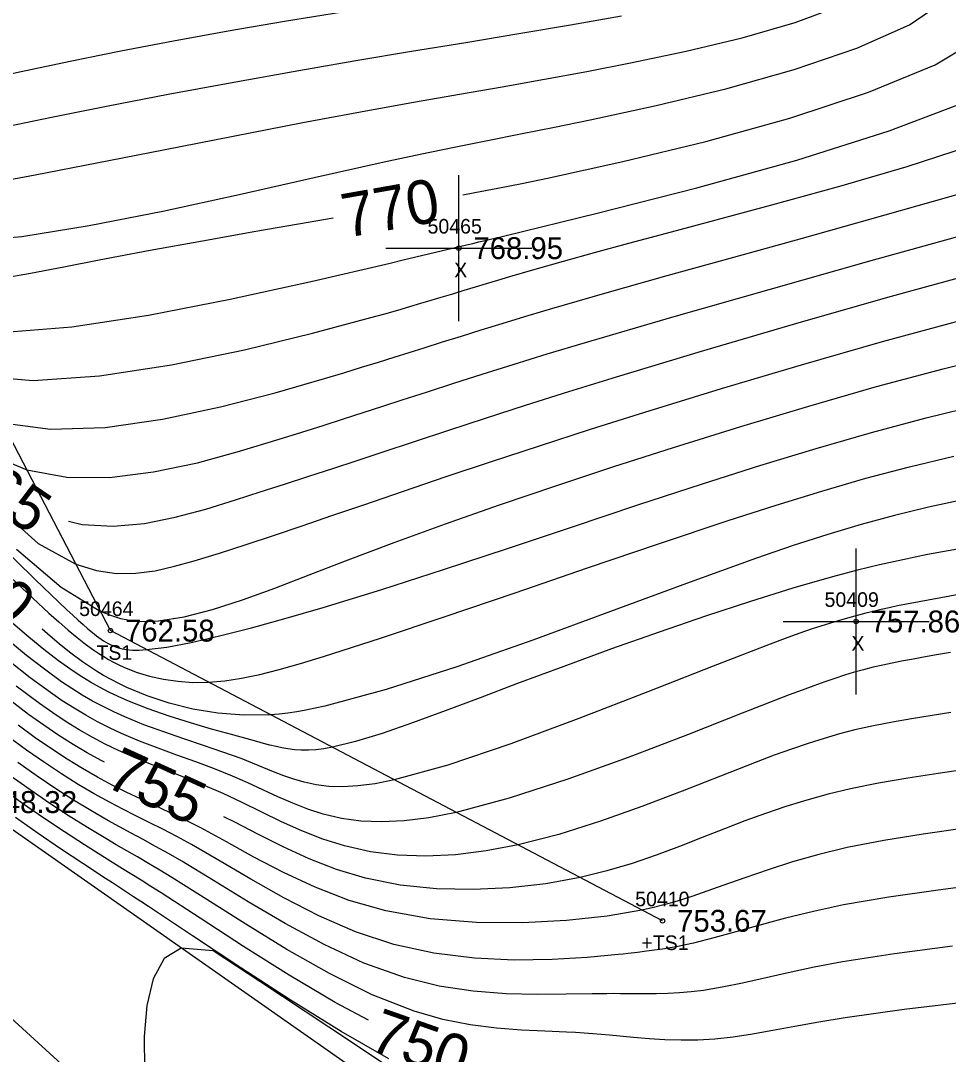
# Model space of a CAD drawing. Extents: x 1378535 to 1380697, y 997729 to 1000024.
# Drawn here: x 1379450.5 to 1379514.1, y 999185 to 999255.8 of the extents above; entities that cross this region are included whole.
import ezdxf

# ---------------------------------------------------------------- set-up
doc = ezdxf.new("R2010")
doc.units = 0
for name, color, linetype in [('RD_DTM_BkLn2', 7, 'Continuous'), ('RD_DTM_BkLn_txCode', 7, 'Continuous'), ('RD_DTM_Major1', 7, 'Continuous'), ('RD_DTM_Major1_Lbl', 7, 'Continuous'), ('RD_DTM_Minor1', 7, 'Continuous'), ('RD_EX_Misc', 7, 'Continuous'), ('RD_EX_Misc_txCode', 7, 'Continuous'), ('RD_EX_Road', 7, 'Continuous'), ('RD_EX_TX_Misc_ELEV', 7, 'Continuous'), ('RD_SMD_Locator', 7, 'Continuous')]:
    doc.layers.add(name, color=color, linetype=linetype)

msp = doc.modelspace()

# ---------------------------------------------------------------- linework, layer by layer
at = {"layer": 'RD_DTM_BkLn2'}
for points in [[(1379494.504, 999194.125), (1379456.694, 999214.003), (1379436.374, 999253.04), (1379388.122, 999297.569), (1379349.799, 999331.884), (1379305.784, 999362.026), (1379275.226, 999386.673), (1379224.721, 999421.459), (1379183.395, 999457.982)], [(1379481.385, 999178.365), (1379447.274, 999202.26), (1379412.093, 999233.015), (1379364.552, 999275.831), (1379323.483, 999312.277), (1379294.141, 999341.029), (1379256.243, 999374.618), (1379213.663, 999412.855)]]:
    msp.add_lwpolyline(points, dxfattribs=at)
at = {"layer": 'RD_DTM_Major1'}
for points in [[(1379480.82, 999243.85), (1379481.655, 999244.004), (1379483.224, 999244.304), (1379484.868, 999244.629), (1379486.62, 999244.99), (1379491.785, 999246.124), (1379497.47, 999247.511), (1379503.228, 999249.107), (1379508.615, 999250.871), (1379513.185, 999252.761), (1379516.491, 999254.735), (1379517.23, 999255.392), (1379517.817, 999256.052), (1379518.282, 999256.716), (1379518.656, 999257.381), (1379518.969, 999258.048), (1379519.252, 999258.716)], [(1379449.111, 999238.13), (1379451.22, 999238.487), (1379453.504, 999238.919), (1379455.921, 999239.389), (1379459.411, 999240.05), (1379463.007, 999240.706), (1379466.64, 999241.353), (1379470.241, 999241.984), (1379471.957, 999242.283)], [(1379453.815, 999221.503), (1379454.753, 999221.277), (1379456.883, 999221.158), (1379459.015, 999221.347), (1379461.132, 999221.764), (1379463.215, 999222.327), (1379465.247, 999222.956), (1379466.949, 999223.499), (1379468.617, 999224.036), (1379470.269, 999224.573), (1379471.921, 999225.113), (1379473.591, 999225.663), (1379475.296, 999226.226), (1379477.522, 999226.964), (1379479.873, 999227.74), (1379482.39, 999228.563), (1379485.113, 999229.44), (1379488.085, 999230.379), (1379491.345, 999231.39), (1379497.164, 999233.145), (1379503.475, 999234.994), (1379509.931, 999236.83), (1379516.183, 999238.548)], [(1379515.184, 999222.979), (1379512.72, 999222.451), (1379510.385, 999221.888), (1379508.108, 999221.274), (1379505.82, 999220.593), (1379503.45, 999219.827), (1379500.93, 999218.963), (1379496.135, 999217.232), (1379490.944, 999215.313), (1379485.615, 999213.359), (1379480.407, 999211.525), (1379475.578, 999209.965), (1379471.387, 999208.833), (1379470.718, 999208.686), (1379470.073, 999208.558), (1379469.449, 999208.45), (1379468.84, 999208.361), (1379468.243, 999208.292), (1379467.652, 999208.242), (1379465.832, 999208.211), (1379464.056, 999208.349), (1379462.346, 999208.632), (1379460.722, 999209.035), (1379459.206, 999209.535), (1379457.82, 999210.107), (1379457.268, 999210.371), (1379456.739, 999210.645), (1379456.229, 999210.93), (1379455.734, 999211.229), (1379455.25, 999211.543), (1379454.772, 999211.873), (1379453.99, 999212.453), (1379453.198, 999213.086), (1379452.382, 999213.78), (1379452.021, 999214.102)], [(1379456.28, 999204.99), (1379456.06, 999205.101), (1379455.1, 999205.629), (1379454.133, 999206.204), (1379453.149, 999206.831), (1379452.139, 999207.517), (1379451.092, 999208.268), (1379449.282, 999209.645)], [(1379515.524, 999204.531), (1379513.379, 999204.218), (1379511.302, 999203.902), (1379509.297, 999203.561), (1379507.373, 999203.174), (1379505.856, 999202.809), (1379504.386, 999202.401), (1379502.952, 999201.956), (1379501.543, 999201.477), (1379500.147, 999200.968), (1379498.755, 999200.435), (1379497.228, 999199.832), (1379495.674, 999199.223), (1379494.077, 999198.626), (1379492.419, 999198.06), (1379490.684, 999197.543), (1379488.855, 999197.095), (1379486.508, 999196.667), (1379484.051, 999196.383), (1379481.536, 999196.262), (1379479.013, 999196.321), (1379476.536, 999196.577), (1379474.156, 999197.048), (1379472.18, 999197.644), (1379470.308, 999198.372), (1379468.53, 999199.186), (1379466.837, 999200.037), (1379465.218, 999200.88), (1379464.468, 999201.259)], [(1379474.365, 999187.318), (1379472.092, 999188.527), (1379468.923, 999190.407), (1379465.802, 999192.378), (1379462.844, 999194.302), (1379460.165, 999196.04), (1379459.467, 999196.483), (1379458.797, 999196.904), (1379457.519, 999197.698), (1379456.294, 999198.458), (1379454.922, 999199.322), (1379453.544, 999200.212), (1379452.136, 999201.153), (1379450.673, 999202.17), (1379449.13, 999203.286)]]:
    msp.add_lwpolyline(points, dxfattribs=at)
at = {"layer": 'RD_DTM_Minor1'}
for points in [[(1379446.718, 999240.647), (1379450.632, 999241.003), (1379455.244, 999241.74), (1379460.291, 999242.738), (1379465.514, 999243.88), (1379470.65, 999245.047), (1379475.44, 999246.12), (1379477.903, 999246.645), (1379480.237, 999247.123), (1379482.505, 999247.576), (1379484.772, 999248.025), (1379487.099, 999248.49), (1379489.552, 999248.993), (1379494.076, 999249.973), (1379498.834, 999251.118), (1379503.515, 999252.424), (1379507.81, 999253.886), (1379511.41, 999255.501), (1379514.004, 999257.266)], [(1379447.868, 999244.535), (1379451.539, 999245.221), (1379455.756, 999246.039), (1379460.336, 999246.939), (1379465.099, 999247.874), (1379469.863, 999248.794), (1379474.446, 999249.652), (1379477.594, 999250.217), (1379480.603, 999250.744), (1379483.526, 999251.252), (1379486.416, 999251.764), (1379489.329, 999252.3), (1379492.316, 999252.88), (1379496.131, 999253.684), (1379499.952, 999254.604), (1379503.59, 999255.656), (1379506.856, 999256.856)], [(1379448.072, 999251.742), (1379450.585, 999252.298), (1379453.924, 999253.009), (1379457.403, 999253.709), (1379461.016, 999254.396), (1379464.755, 999255.072), (1379468.614, 999255.735), (1379472.585, 999256.386)], [(1379449.107, 999248.444), (1379452.66, 999249.179), (1379456.533, 999249.95), (1379460.639, 999250.74), (1379464.894, 999251.532), (1379469.213, 999252.308), (1379473.51, 999253.051), (1379477.309, 999253.683), (1379481.024, 999254.291), (1379484.657, 999254.889), (1379488.209, 999255.493), (1379491.683, 999256.119)], [(1379449.478, 999234.453), (1379454.04, 999234.816), (1379459.293, 999235.614), (1379464.901, 999236.703), (1379470.532, 999237.939), (1379475.852, 999239.179), (1379476.742, 999239.39), (1379477.617, 999239.597), (1379478.483, 999239.803), (1379479.345, 999240.007), (1379480.208, 999240.213), (1379481.078, 999240.42), (1379481.503, 999240.522), (1379481.933, 999240.624), (1379482.365, 999240.727), (1379482.803, 999240.832), (1379483.245, 999240.938), (1379483.692, 999241.045), (1379490.023, 999242.583), (1379496.855, 999244.327), (1379503.689, 999246.226), (1379510.031, 999248.225), (1379515.381, 999250.273)], [(1379447.614, 999231.447), (1379451.396, 999231.144), (1379455.938, 999231.454), (1379460.88, 999232.209), (1379465.864, 999233.239), (1379470.531, 999234.373), (1379474.524, 999235.442), (1379475.483, 999235.709), (1379476.368, 999235.96), (1379477.188, 999236.196), (1379477.951, 999236.419), (1379478.666, 999236.63), (1379479.342, 999236.832), (1379480.151, 999237.077), (1379480.928, 999237.313), (1379481.69, 999237.545), (1379482.452, 999237.777), (1379483.233, 999238.012), (1379484.048, 999238.254), (1379485.779, 999238.755), (1379487.71, 999239.3), (1379489.849, 999239.893), (1379492.202, 999240.534), (1379494.775, 999241.229), (1379497.575, 999241.979), (1379501.998, 999243.165), (1379506.649, 999244.447), (1379511.267, 999245.801), (1379515.59, 999247.2)], [(1379449.29, 999228.226), (1379452.597, 999227.792), (1379456.325, 999227.926), (1379460.268, 999228.484), (1379464.222, 999229.324), (1379467.982, 999230.3), (1379471.343, 999231.269), (1379472.671, 999231.666), (1379473.898, 999232.037), (1379475.042, 999232.388), (1379476.122, 999232.723), (1379477.159, 999233.048), (1379478.172, 999233.368), (1379479.441, 999233.771), (1379480.734, 999234.18), (1379482.081, 999234.603), (1379483.514, 999235.045), (1379485.063, 999235.516), (1379486.762, 999236.02), (1379490.543, 999237.111), (1379494.816, 999238.315), (1379499.393, 999239.589), (1379504.085, 999240.892), (1379508.704, 999242.181), (1379513.06, 999243.412), (1379515.954, 999244.248)], [(1379448.665, 999225.977), (1379450.967, 999225.006), (1379453.714, 999224.505), (1379456.639, 999224.498), (1379459.648, 999224.87), (1379462.648, 999225.505), (1379465.543, 999226.291), (1379468.241, 999227.111), (1379469.797, 999227.597), (1379471.262, 999228.059), (1379472.659, 999228.504), (1379474.012, 999228.937), (1379475.343, 999229.367), (1379476.677, 999229.799), (1379478.397, 999230.358), (1379480.204, 999230.943), (1379482.144, 999231.563), (1379484.263, 999232.229), (1379486.607, 999232.951), (1379489.223, 999233.739), (1379495.137, 999235.47), (1379501.808, 999237.376), (1379508.793, 999239.343), (1379515.645, 999241.258)], [(1379448.982, 999222.425), (1379451.737, 999219.981), (1379454.32, 999218.564), (1379455.74, 999218.113), (1379457.108, 999217.917), (1379458.441, 999217.93), (1379459.759, 999218.109), (1379461.079, 999218.409), (1379462.421, 999218.787), (1379464.167, 999219.318), (1379465.98, 999219.898), (1379467.863, 999220.521), (1379469.82, 999221.183), (1379471.854, 999221.879), (1379473.968, 999222.605), (1379476.752, 999223.558), (1379479.688, 999224.552), (1379482.792, 999225.588), (1379486.082, 999226.669), (1379489.577, 999227.795), (1379493.295, 999228.967), (1379498.543, 999230.579), (1379504.029, 999232.209), (1379509.57, 999233.794), (1379514.982, 999235.269)], [(1379450.252, 999219.59), (1379453.318, 999216.981), (1379455.997, 999215.343), (1379456.702, 999215.051), (1379457.375, 999214.844), (1379458.029, 999214.711), (1379458.673, 999214.645), (1379459.318, 999214.637), (1379459.975, 999214.676), (1379461.751, 999214.952), (1379463.675, 999215.445), (1379465.744, 999216.114), (1379467.956, 999216.921), (1379470.309, 999217.826), (1379472.8, 999218.792), (1379476.128, 999220.044), (1379479.65, 999221.321), (1379483.345, 999222.618), (1379487.192, 999223.927), (1379491.17, 999225.241), (1379495.257, 999226.554), (1379499.862, 999227.989), (1379504.514, 999229.385), (1379509.153, 999230.712), (1379513.718, 999231.941), (1379518.148, 999233.04)], [(1379448.889, 999220.079), (1379451.534, 999217.513), (1379453.717, 999215.433), (1379454.116, 999215.063), (1379454.486, 999214.723), (1379454.832, 999214.414), (1379455.154, 999214.133), (1379455.457, 999213.881), (1379455.742, 999213.657), (1379455.908, 999213.533), (1379456.069, 999213.418), (1379456.226, 999213.313), (1379456.381, 999213.216), (1379456.533, 999213.129), (1379456.684, 999213.049), (1379457.035, 999212.895), (1379457.397, 999212.783), (1379457.78, 999212.709), (1379458.195, 999212.672), (1379458.655, 999212.67), (1379459.171, 999212.701), (1379460.55, 999212.878), (1379462.228, 999213.193), (1379464.172, 999213.635), (1379466.349, 999214.19), (1379468.726, 999214.846), (1379471.269, 999215.591), (1379475.276, 999216.829), (1379479.505, 999218.191), (1379483.885, 999219.636), (1379488.346, 999221.122), (1379492.818, 999222.607), (1379497.23, 999224.049), (1379501.171, 999225.302), (1379505.025, 999226.479), (1379508.812, 999227.573), (1379512.553, 999228.579), (1379516.271, 999229.491)], [(1379449.486, 999218.005), (1379451.74, 999215.887), (1379452.479, 999215.209), (1379453.165, 999214.594), (1379453.808, 999214.037), (1379454.415, 999213.533), (1379454.996, 999213.08), (1379455.559, 999212.673), (1379455.897, 999212.445), (1379456.234, 999212.232), (1379456.571, 999212.032), (1379456.911, 999211.846), (1379457.257, 999211.671), (1379457.61, 999211.507), (1379458.465, 999211.168), (1379459.368, 999210.888), (1379460.318, 999210.674), (1379461.31, 999210.53), (1379462.342, 999210.46), (1379463.411, 999210.472), (1379464.518, 999210.567), (1379465.68, 999210.744), (1379466.917, 999211.002), (1379468.251, 999211.337), (1379469.702, 999211.746), (1379471.29, 999212.227), (1379475.19, 999213.48), (1379479.628, 999214.965), (1379484.417, 999216.599), (1379489.368, 999218.297), (1379494.292, 999219.973), (1379499, 999221.543), (1379502.282, 999222.601), (1379505.404, 999223.563), (1379508.429, 999224.437), (1379511.423, 999225.232), (1379514.448, 999225.959)], [(1379517.538, 999220.083), (1379512.659, 999219.21), (1379510.956, 999218.862), (1379509.367, 999218.509), (1379507.857, 999218.143), (1379506.387, 999217.759), (1379504.922, 999217.349), (1379503.425, 999216.907), (1379500.528, 999216.003), (1379497.455, 999214.992), (1379494.262, 999213.898), (1379491.004, 999212.745), (1379487.735, 999211.557), (1379484.512, 999210.356), (1379482.015, 999209.411), (1379479.622, 999208.507), (1379477.373, 999207.681), (1379475.308, 999206.967), (1379473.468, 999206.399), (1379471.893, 999206.013), (1379471.3, 999205.909), (1379470.755, 999205.844), (1379470.247, 999205.813), (1379469.766, 999205.815), (1379469.302, 999205.846), (1379468.845, 999205.904), (1379468.442, 999205.975), (1379468.033, 999206.062), (1379467.612, 999206.164), (1379467.176, 999206.278), (1379466.721, 999206.402), (1379464.991, 999206.878), (1379463.624, 999207.26), (1379462.185, 999207.681), (1379460.719, 999208.142), (1379459.271, 999208.646), (1379457.884, 999209.194), (1379457.218, 999209.49), (1379456.575, 999209.799), (1379455.949, 999210.125), (1379455.336, 999210.471), (1379454.731, 999210.837), (1379454.13, 999211.228), (1379453.14, 999211.927), (1379452.133, 999212.701), (1379451.096, 999213.554), (1379450.015, 999214.49)], [(1379515.665, 999216.638), (1379510.598, 999215.692), (1379510.025, 999215.568), (1379509.473, 999215.444), (1379508.939, 999215.319), (1379508.42, 999215.192), (1379507.914, 999215.063), (1379507.419, 999214.93), (1379506.528, 999214.678), (1379505.647, 999214.408), (1379504.758, 999214.119), (1379503.844, 999213.804), (1379502.89, 999213.462), (1379501.878, 999213.086), (1379497.959, 999211.575), (1379493.493, 999209.818), (1379488.779, 999207.988), (1379484.115, 999206.258), (1379479.8, 999204.799), (1379476.133, 999203.783), (1379474.812, 999203.52), (1379473.642, 999203.364), (1379472.598, 999203.305), (1379471.654, 999203.333), (1379470.784, 999203.441), (1379469.961, 999203.618), (1379469.258, 999203.823), (1379468.562, 999204.065), (1379467.863, 999204.336), (1379466.414, 999204.929), (1379465.643, 999205.234), (1379464.396, 999205.689), (1379463.077, 999206.139), (1379461.716, 999206.594), (1379460.342, 999207.065), (1379458.986, 999207.561), (1379457.675, 999208.093), (1379456.921, 999208.435), (1379456.187, 999208.796), (1379455.469, 999209.18), (1379454.76, 999209.591), (1379454.055, 999210.03), (1379453.347, 999210.503), (1379452.167, 999211.354), (1379450.955, 999212.299), (1379449.705, 999213.337)], [(1379514.227, 999212.506), (1379513.255, 999212.338), (1379512.368, 999212.181), (1379511.547, 999212.032), (1379510.874, 999211.907), (1379510.223, 999211.781), (1379509.58, 999211.646), (1379508.931, 999211.497), (1379508.264, 999211.328), (1379507.564, 999211.131), (1379506.955, 999210.945), (1379506.308, 999210.735), (1379505.615, 999210.497), (1379504.867, 999210.23), (1379504.059, 999209.932), (1379503.181, 999209.6), (1379499.962, 999208.346), (1379496.209, 999206.874), (1379492.149, 999205.322), (1379488.006, 999203.826), (1379484.006, 999202.524), (1379480.374, 999201.554), (1379478.502, 999201.188), (1379476.807, 999200.973), (1379475.262, 999200.9), (1379473.841, 999200.957), (1379472.519, 999201.138), (1379471.269, 999201.431), (1379470.212, 999201.772), (1379469.179, 999202.175), (1379468.16, 999202.622), (1379467.141, 999203.092), (1379466.113, 999203.569), (1379465.063, 999204.034), (1379463.814, 999204.538), (1379462.536, 999205.016), (1379461.246, 999205.483), (1379459.96, 999205.951), (1379458.693, 999206.437), (1379457.461, 999206.954), (1379456.627, 999207.343), (1379455.811, 999207.758), (1379455.005, 999208.203), (1379454.202, 999208.683), (1379453.396, 999209.201), (1379452.578, 999209.762), (1379451.197, 999210.779), (1379449.767, 999211.91)], [(1379514.236, 999208.399), (1379511.551, 999207.961), (1379510.248, 999207.735), (1379508.96, 999207.486), (1379507.681, 999207.2), (1379506.631, 999206.93), (1379505.567, 999206.624), (1379504.476, 999206.28), (1379503.345, 999205.895), (1379502.158, 999205.467), (1379500.904, 999204.995), (1379498.473, 999204.044), (1379495.844, 999203.007), (1379493.08, 999201.951), (1379490.245, 999200.942), (1379487.402, 999200.044), (1379484.615, 999199.324), (1379482.428, 999198.91), (1379480.322, 999198.656), (1379478.296, 999198.564), (1379476.353, 999198.633), (1379474.494, 999198.863), (1379472.719, 999199.254), (1379471.229, 999199.725), (1379469.795, 999200.289), (1379468.406, 999200.914), (1379467.051, 999201.57), (1379465.72, 999202.225), (1379464.402, 999202.848), (1379463.175, 999203.38), (1379461.955, 999203.873), (1379460.746, 999204.345), (1379459.554, 999204.81), (1379458.384, 999205.287), (1379457.239, 999205.791), (1379456.337, 999206.228), (1379455.446, 999206.699), (1379454.558, 999207.208), (1379453.664, 999207.761), (1379452.756, 999208.362), (1379451.826, 999209.015), (1379450.235, 999210.209)], [(1379515.199, 999200.469), (1379512.35, 999200.065), (1379509.655, 999199.633), (1379507.138, 999199.14), (1379505.215, 999198.673), (1379503.414, 999198.161), (1379501.726, 999197.623), (1379500.139, 999197.078), (1379498.641, 999196.545), (1379497.223, 999196.041), (1379496.58, 999195.821), (1379495.939, 999195.61), (1379495.284, 999195.41), (1379494.601, 999195.219), (1379493.877, 999195.038), (1379493.096, 999194.865), (1379490.702, 999194.454), (1379487.933, 999194.146), (1379484.911, 999193.984), (1379481.758, 999194.012), (1379478.596, 999194.273), (1379475.547, 999194.81), (1379473.046, 999195.527), (1379470.716, 999196.424), (1379468.545, 999197.434), (1379466.522, 999198.493), (1379464.637, 999199.534), (1379462.877, 999200.491), (1379461.789, 999201.045), (1379460.743, 999201.552), (1379459.73, 999202.026), (1379458.743, 999202.486), (1379457.774, 999202.946), (1379456.816, 999203.422), (1379455.797, 999203.965), (1379454.771, 999204.554), (1379453.727, 999205.195), (1379452.652, 999205.898), (1379451.538, 999206.67), (1379450.372, 999207.52)], [(1379516.999, 999196.698), (1379513.38, 999196.231), (1379510.004, 999195.75), (1379506.903, 999195.213), (1379504.842, 999194.771), (1379502.933, 999194.301), (1379501.167, 999193.827), (1379499.532, 999193.37), (1379498.018, 999192.955), (1379496.616, 999192.604), (1379496.076, 999192.484), (1379495.546, 999192.377), (1379495.02, 999192.281), (1379494.492, 999192.194), (1379493.956, 999192.113), (1379493.405, 999192.038), (1379492.79, 999191.961), (1379492.144, 999191.887), (1379491.808, 999191.85), (1379491.461, 999191.814), (1379489.332, 999191.619), (1379486.933, 999191.479), (1379484.336, 999191.444), (1379481.615, 999191.569), (1379478.843, 999191.904), (1379476.092, 999192.504), (1379473.479, 999193.375), (1379470.969, 999194.466), (1379468.578, 999195.692), (1379466.317, 999196.971), (1379464.201, 999198.217), (1379462.243, 999199.348), (1379461.236, 999199.895), (1379460.273, 999200.396), (1379459.344, 999200.865), (1379458.44, 999201.316), (1379457.552, 999201.764), (1379456.672, 999202.223), (1379455.582, 999202.825), (1379454.477, 999203.475), (1379453.344, 999204.184), (1379452.171, 999204.963), (1379450.945, 999205.822), (1379449.652, 999206.771)], [(1379514.364, 999192.385), (1379510.382, 999191.872), (1379506.82, 999191.32), (1379504.882, 999190.953), (1379503.104, 999190.574), (1379499.973, 999189.866), (1379498.589, 999189.576), (1379497.309, 999189.356), (1379496.468, 999189.253), (1379495.658, 999189.186), (1379494.869, 999189.148), (1379494.088, 999189.132), (1379493.306, 999189.129), (1379492.51, 999189.134), (1379491.625, 999189.138), (1379491.166, 999189.139), (1379490.691, 999189.138), (1379490.199, 999189.134), (1379489.687, 999189.128), (1379487.903, 999189.095), (1379485.925, 999189.079), (1379483.79, 999189.134), (1379481.536, 999189.311), (1379479.201, 999189.663), (1379476.823, 999190.242), (1379474.055, 999191.237), (1379471.322, 999192.504), (1379468.666, 999193.938), (1379466.128, 999195.437), (1379463.751, 999196.895), (1379461.577, 999198.209), (1379460.658, 999198.738), (1379459.781, 999199.227), (1379458.937, 999199.686), (1379458.118, 999200.127), (1379457.315, 999200.562), (1379456.518, 999201.003), (1379455.354, 999201.672), (1379454.17, 999202.391), (1379452.951, 999203.172), (1379451.682, 999204.028), (1379450.347, 999204.974)], [(1379515.678, 999188.598), (1379511.06, 999188.047), (1379507.014, 999187.484), (1379505.214, 999187.185), (1379503.569, 999186.888), (1379502.057, 999186.608), (1379500.655, 999186.359), (1379499.341, 999186.158), (1379498.091, 999186.018), (1379496.916, 999185.95), (1379495.776, 999185.943), (1379494.664, 999185.982), (1379493.576, 999186.055), (1379492.506, 999186.147), (1379490.881, 999186.299), (1379490.311, 999186.349), (1379489.734, 999186.396), (1379489.146, 999186.438), (1379488.542, 999186.477), (1379487.916, 999186.51), (1379486.437, 999186.57), (1379484.841, 999186.644), (1379483.14, 999186.775), (1379481.34, 999187.005), (1379479.452, 999187.377), (1379477.484, 999187.934), (1379474.618, 999189.065), (1379471.691, 999190.519), (1379468.778, 999192.172), (1379465.956, 999193.902), (1379463.303, 999195.585), (1379460.893, 999197.099), (1379460.074, 999197.596), (1379459.291, 999198.061), (1379458.538, 999198.501), (1379457.091, 999199.34), (1379456.382, 999199.756), (1379455.13, 999200.51), (1379453.859, 999201.306), (1379452.55, 999202.162), (1379451.185, 999203.097), (1379449.744, 999204.129)], [(1379475.75, 999184.683), (1379472.489, 999186.551), (1379469.059, 999188.675), (1379465.614, 999190.908), (1379462.307, 999193.102), (1379459.292, 999195.107), (1379458.774, 999195.449), (1379458.27, 999195.781), (1379456.825, 999196.726), (1379456.36, 999197.03), (1379454.8, 999198.052), (1379453.275, 999199.064), (1379451.749, 999200.101), (1379450.186, 999201.195)], [(1379476.037, 999183.923), (1379473.195, 999185.827), (1379466.923, 999189.981), (1379463.722, 999192.067), (1379461.544, 999192.264), (1379460.378, 999191.537), (1379459.611, 999190.164), (1379459.177, 999188.326), (1379459.006, 999186.199), (1379459.03, 999183.963)]]:
    msp.add_lwpolyline(points, dxfattribs=at)
at = {"layer": 'RD_EX_Misc'}
for p, q in [((1379480.551, 999235.198), (1379480.551, 999245.198)), ((1379475.551, 999240.198), (1379485.551, 999240.198)), ((1379507.754, 999209.629), (1379507.754, 999219.629)), ((1379502.754, 999214.629), (1379512.754, 999214.629))]:
    msp.add_line(p, q, dxfattribs=at)
at = {"layer": 'RD_EX_Road'}
msp.add_lwpolyline([(1379652.216, 999003.544), (1379610.671, 999040.913), (1379567.405, 999079.792), (1379524.774, 999119.811), (1379481.793, 999158.312), (1379438.693, 999197.69), (1379392.81, 999238.626), (1379346.749, 999280.784), (1379301.799, 999321.656), (1379254.546, 999364.519), (1379209.475, 999405.54), (1379163.997, 999446.485)], dxfattribs=at)
at = {"layer": 'RD_SMD_Locator'}
for centre in [(1379480.551, 999240.198), (1379507.754, 999214.629), (1379456.694, 999214.003), (1379494.504, 999194.125)]:
    msp.add_circle(centre, 0.15, dxfattribs=at)

# ---------------------------------------------------------------- texts
at = {"layer": 'RD_DTM_BkLn_txCode'}
for s, p in [('50464', (1379454.552, 999215.003)), ('TS1', (1379455.733, 999212.003)), ('50410', (1379492.63, 999195.125)), ('+TS1', (1379493.055, 999192.125))]:
    msp.add_text(s, height=1, dxfattribs=at).set_placement(p)
at = {"layer": 'RD_DTM_Major1_Lbl'}
for s, rotation, p in [('770', 10.02375, (1379472.813, 999240.902)), ('765', 326.12106, (1379445.709, 999224.253)), ('760', 316.64541, (1379444.88, 999218.735)), ('755', 335.50438, (1379456.208, 999203.382)), ('750', 340.70405, (1379474.292, 999185.348))]:
    msp.add_text(s, height=3, rotation=rotation, dxfattribs=at).set_placement(p)
at = {"layer": 'RD_EX_Misc_txCode'}
for s, p in [('50465', (1379478.409, 999241.198)), ('X', (1379480.236, 999238.198)), ('50409', (1379505.597, 999215.629)), ('X', (1379507.439, 999212.629))]:
    msp.add_text(s, height=1, dxfattribs=at).set_placement(p)
at = {"layer": 'RD_EX_TX_Misc_ELEV'}
for s, p in [('768.95', (1379481.551, 999239.448)), ('757.86', (1379508.754, 999213.879)), ('762.58', (1379457.694, 999213.253)), ('748.32', (1379448.274, 999201.51)), ('753.67', (1379495.504, 999193.375))]:
    msp.add_text(s, height=1.5, dxfattribs=at).set_placement(p)

doc.saveas('drawing.dxf')
